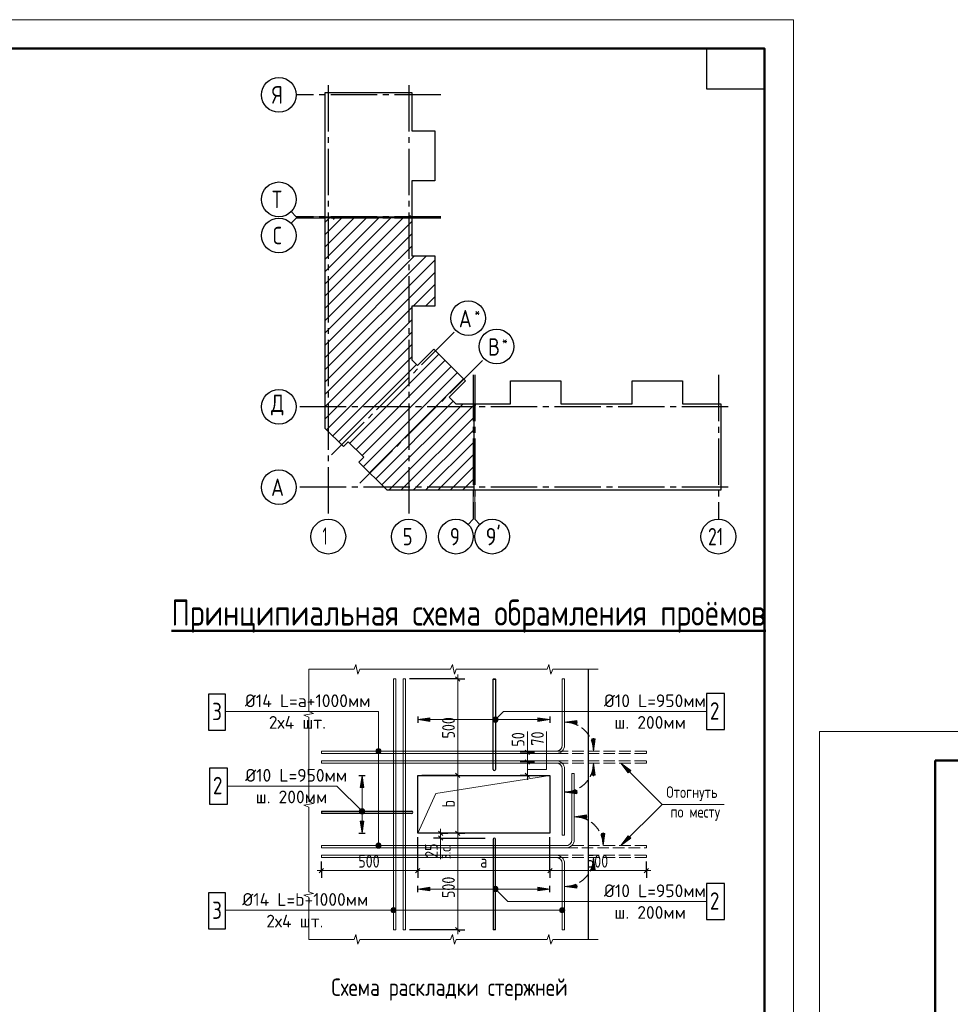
# Model space of a CAD drawing. Header units: millimetres. Extents: x 40580 to 1930067, y -240640 to 81020.
# Tile 576 of 656: x 1360844 to 1376921, y -214560 to -197550. Entities that reach past the tile are written whole.
import ezdxf

# ---------------------------------------------------------------- set-up
doc = ezdxf.new("R2010")
doc.units = ezdxf.units.MM
for name, pattern in [('______2', [270, 200, -70]), ('______5', [1100, 800, -100, 100, -100]), ('CENTER', [2, 1.25, -0.25, 0.25, -0.25])]:
    doc.linetypes.add(name, pattern=pattern)
for name, color, linetype, lineweight in [('Standard', 7, 'Continuous', 25), ('Арм.стержн.ниж.зоны 2й ряд', 7, '______2', 25), ('ЖБ Перекрытие средний уровень', 7, 'Continuous', 50), ('ОСИ', 7, 'CENTER', 15), ('Примечания', 7, 'Continuous', 13), ('Размерная линия_ общее', 7, 'Continuous', 25), ('Текст_ общее', 7, 'Continuous', 25), ('Фоновоя арматура Х1', 52, 'Continuous', 25)]:
    doc.layers.add(name, color=color, linetype=linetype, lineweight=lineweight)
doc.styles.add('GOST 2.304', font='isocpeur.ttf', dxfattribs={"width": 0.8})
doc.styles.add('GOST 2.304-81', font='txt')
doc.styles.add('ISOCPEUR', font='isocpeur.ttf')

msp = doc.modelspace()

# ---------------------------------------------------------------- hatches: boundary and pattern name
at = {"layer": 'Standard', "linetype": 'Continuous', "lineweight": 13, "transparency": 33554687}
for points in [[(1367932.1, -209612.4), (1367722.1, -209642.4), (1367932.1, -209672.4)], [(1369094.8, -209674.3), (1369031.1, -209610.6), (1369019.7, -209631)], [(1369094.8, -209674.3), (1369019.7, -209631), (1369074.4, -209685.7)], [(1369074.4, -209685.7), (1369019.7, -209631), (1369019.7, -209653.9)], [(1369074.4, -209685.7), (1369019.7, -209653.9), (1369051.5, -209685.7)], [(1369051.5, -209685.7), (1369019.7, -209653.9), (1369031.1, -209674.3)], [(1369106.2, -209653.9), (1369051.5, -209599.2), (1369031.1, -209610.6)], [(1369106.2, -209653.9), (1369031.1, -209610.6), (1369094.8, -209674.3)], [(1369106.2, -209631), (1369074.4, -209599.2), (1369051.5, -209599.2)], [(1369106.2, -209631), (1369051.5, -209599.2), (1369106.2, -209653.9)], [(1369074.4, -209599.2), (1369106.2, -209631), (1369094.8, -209610.6)], [(1370467.1, -209655.9), (1370257.1, -209685.9), (1370467.1, -209715.9)], [(1370787.1, -210602.5), (1370757.1, -210392.5), (1370727.1, -210602.5)], [(1371400.1, -210519.8), (1371230.4, -210392.5), (1371357.6, -210562.2)], [(1366715.4, -211214.4), (1366747.2, -211182.6), (1366726.9, -211194.1)], [(1366747.2, -211182.6), (1366715.4, -211214.4), (1366715.4, -211237.3)], [(1366747.2, -211182.6), (1366715.4, -211237.3), (1366770.1, -211182.6)], [(1366770.1, -211182.6), (1366715.4, -211237.3), (1366726.9, -211257.7)], [(1366770.1, -211182.6), (1366726.9, -211257.7), (1366790.5, -211194.1)], [(1366790.5, -211194.1), (1366726.9, -211257.7), (1366747.2, -211269.1)], [(1366790.5, -211194.1), (1366747.2, -211269.1), (1366802, -211214.4)], [(1366802, -211214.4), (1366747.2, -211269.1), (1366770.1, -211269.1)], [(1366802, -211214.4), (1366770.1, -211269.1), (1366802, -211237.3)], [(1366802, -211237.3), (1366770.1, -211269.1), (1366790.5, -211257.7)], [(1366728.7, -211395.9), (1366758.7, -211605.9), (1366788.7, -211395.9)], [(1370633.8, -211289.2), (1370423.8, -211319.2), (1370633.8, -211349.2)], [(1371357.6, -211649.5), (1371230.4, -211819.2), (1371400.1, -211691.9)], [(1370787.1, -212235.9), (1370757.1, -212025.9), (1370727.1, -212235.9)], [(1367932.1, -212539.3), (1367722.1, -212569.3), (1367932.1, -212599.3)], [(1369031.1, -212601.1), (1369074.4, -212526), (1369019.7, -212580.8)], [(1369019.7, -212580.8), (1369074.4, -212526), (1369051.5, -212526)], [(1369019.7, -212580.8), (1369051.5, -212526), (1369019.7, -212557.9)], [(1369019.7, -212557.9), (1369051.5, -212526), (1369031.1, -212537.5)], [(1369031.1, -212601.1), (1369094.8, -212537.5), (1369074.4, -212526)], [(1369051.5, -212612.6), (1369094.8, -212537.5), (1369031.1, -212601.1)], [(1369051.5, -212612.6), (1369106.2, -212557.9), (1369094.8, -212537.5)], [(1369074.4, -212612.6), (1369106.2, -212557.9), (1369051.5, -212612.6)], [(1369074.4, -212612.6), (1369106.2, -212580.8), (1369106.2, -212557.9)], [(1369106.2, -212580.8), (1369074.4, -212612.6), (1369094.8, -212601.1)]]:
    msp.add_hatch(color=7, dxfattribs=at).paths.add_polyline_path(points)
for points in [[(1369793.8, -209612.4), (1370003.8, -209642.4), (1369793.8, -209672.4)], [(1370787.1, -209975.9), (1370757.1, -210185.9), (1370727.1, -209975.9)], [(1366728.7, -210815.9), (1366758.7, -210605.9), (1366788.7, -210815.9)], [(1370467.1, -210922.5), (1370257.1, -210892.5), (1370467.1, -210862.5)], [(1370953.8, -211609.2), (1370923.8, -211819.2), (1370893.8, -211609.2)], [(1369793.8, -212539.3), (1370003.8, -212569.3), (1369793.8, -212599.3)], [(1370467.1, -212555.9), (1370257.1, -212525.9), (1370467.1, -212495.9)]]:
    msp.add_hatch(color=7, dxfattribs=at).paths.add_polyline_path(points, flags=16)
at = {"layer": 'Текст_ общее', "linetype": 'Continuous', "lineweight": 13, "transparency": 33554687}
for points in [[(1366998.1, -210185.9), (1367088.1, -210185.9), (1367081.8, -210163.4)], [(1366998.1, -210185.9), (1367081.8, -210163.4), (1367004.4, -210163.4)], [(1367004.4, -210208.4), (1367088.1, -210185.9), (1366998.1, -210185.9)], [(1367004.4, -210163.4), (1367081.8, -210163.4), (1367065.6, -210147.2)], [(1367004.4, -210163.4), (1367065.6, -210147.2), (1367020.6, -210147.2)], [(1367004.4, -210208.4), (1367081.8, -210208.4), (1367088.1, -210185.9)], [(1367020.6, -210224.6), (1367081.8, -210208.4), (1367004.4, -210208.4)], [(1367020.6, -210147.2), (1367065.6, -210147.2), (1367043.1, -210140.9)], [(1367020.6, -210224.6), (1367065.6, -210224.6), (1367081.8, -210208.4)], [(1367065.6, -210224.6), (1367020.6, -210224.6), (1367043.1, -210230.9)], [(1367004.4, -211796.7), (1367081.8, -211796.7), (1367065.6, -211780.5)], [(1367004.4, -211796.7), (1367065.6, -211780.5), (1367020.6, -211780.5)], [(1367020.6, -211780.5), (1367065.6, -211780.5), (1367043.1, -211774.2)], [(1366998.1, -211819.2), (1367088.1, -211819.2), (1367081.8, -211796.7)], [(1366998.1, -211819.2), (1367081.8, -211796.7), (1367004.4, -211796.7)], [(1367004.4, -211841.7), (1367088.1, -211819.2), (1366998.1, -211819.2)], [(1367004.4, -211841.7), (1367081.8, -211841.7), (1367088.1, -211819.2)], [(1367020.6, -211857.9), (1367081.8, -211841.7), (1367004.4, -211841.7)], [(1367020.6, -211857.9), (1367065.6, -211857.9), (1367081.8, -211841.7)], [(1367065.6, -211857.9), (1367020.6, -211857.9), (1367043.1, -211864.2)], [(1367263.4, -212957.8), (1367263.4, -212912.8), (1367257.1, -212935.3)], [(1367279.6, -212974), (1367279.6, -212896.6), (1367263.4, -212912.8)], [(1367279.6, -212974), (1367263.4, -212912.8), (1367263.4, -212957.8)], [(1367302.1, -212980.3), (1367302.1, -212890.3), (1367279.6, -212896.6)], [(1367302.1, -212980.3), (1367279.6, -212896.6), (1367279.6, -212974)], [(1367324.6, -212974), (1367324.6, -212896.6), (1367302.1, -212890.3)], [(1367324.6, -212974), (1367302.1, -212890.3), (1367302.1, -212980.3)], [(1367340.8, -212957.8), (1367340.8, -212912.8), (1367324.6, -212896.6)], [(1367340.8, -212957.8), (1367324.6, -212896.6), (1367324.6, -212974)], [(1367340.8, -212912.8), (1367340.8, -212957.8), (1367347.1, -212935.3)], [(1370178.4, -212957.8), (1370178.4, -212912.8), (1370172.1, -212935.3)], [(1370194.6, -212974), (1370194.6, -212896.6), (1370178.4, -212912.8)], [(1370194.6, -212974), (1370178.4, -212912.8), (1370178.4, -212957.8)], [(1370217.1, -212980.3), (1370217.1, -212890.3), (1370194.6, -212896.6)], [(1370217.1, -212980.3), (1370194.6, -212896.6), (1370194.6, -212974)], [(1370239.6, -212974), (1370239.6, -212896.6), (1370217.1, -212890.3)], [(1370239.6, -212974), (1370217.1, -212890.3), (1370217.1, -212980.3)], [(1370255.8, -212957.8), (1370255.8, -212912.8), (1370239.6, -212896.6)], [(1370255.8, -212957.8), (1370239.6, -212896.6), (1370239.6, -212974)], [(1370255.8, -212912.8), (1370255.8, -212957.8), (1370262.1, -212935.3)]]:
    msp.add_hatch(color=7, dxfattribs=at).paths.add_polyline_path(points)

# ---------------------------------------------------------------- linework, layer by layer
at = {"layer": 'Standard', "color": 7, "linetype": 'Continuous', "lineweight": 13, "transparency": 33554687}
for p, q in [((1365622.7, -200953.7), (1365534.9, -200865.9)), ((1365622.7, -200978.7), (1365534.9, -201066.6)), ((1365622.7, -200953.7), (1366122.7, -200953.7)), ((1365622.7, -200978.7), (1366122.7, -200978.7)), ((1368680.7, -206180.7), (1368680.7, -205680.7)), ((1368705.7, -206180.7), (1368705.7, -205680.7)), ((1368680.7, -206180.7), (1368592.9, -206268.6)), ((1368705.7, -206180.7), (1368793.6, -206268.6)), ((1366653.8, -208689.2), (1366620.5, -208772.5)), ((1366687.1, -208855.9), (1366653.8, -208689.2)), ((1368320.5, -208689.2), (1368287.1, -208772.5)), ((1368353.8, -208855.9), (1368320.5, -208689.2)), ((1369987.1, -208689.2), (1369953.8, -208772.5)), ((1370020.5, -208855.9), (1369987.1, -208689.2)), ((1365837.1, -208772.5), (1365837.1, -208772.5)), ((1366620.5, -208772.5), (1365837.1, -208772.5)), ((1365837.1, -208772.5), (1365837.1, -209503.7)), ((1365837.1, -208772.5), (1365837.1, -208772.5)), ((1366720.5, -208772.5), (1366687.1, -208855.9)), ((1367503.8, -208772.5), (1366720.5, -208772.5)), ((1368287.1, -208772.5), (1367503.8, -208772.5)), ((1368387.1, -208772.5), (1368353.8, -208855.9)), ((1369170.5, -208772.5), (1368387.1, -208772.5)), ((1369953.8, -208772.5), (1369170.5, -208772.5)), ((1370053.8, -208772.5), (1370020.5, -208855.9)), ((1370837.1, -208772.5), (1370053.8, -208772.5)), ((1365920.5, -209534.8), (1365753.8, -209565.9)), ((1365753.8, -209565.9), (1365837.1, -209597)), ((1365837.1, -209503.7), (1365920.5, -209534.8)), ((1365837.1, -209597), (1365837.1, -210328.1)), ((1369031.1, -209610.6), (1369031.1, -209610.6)), ((1369031.1, -209674.3), (1369031.1, -209674.3)), ((1369094.8, -209610.6), (1369094.8, -209610.6)), ((1369094.8, -209674.3), (1369094.8, -209674.3)), ((1369614.3, -210205.9), (1369614.3, -209845.9)), ((1365837.1, -210328.1), (1365837.1, -211059.2)), ((1371230.4, -210392.5), (1371230.4, -210392.5)), ((1371230.4, -210392.5), (1371230.4, -210392.5)), ((1371230.4, -210392.5), (1371230.4, -210392.5)), ((1371230.4, -210392.5), (1371357.6, -210562.2)), ((1371400.1, -210519.8), (1371230.4, -210392.5)), ((1371357.6, -210562.2), (1371400.1, -210519.8)), ((1371378.9, -210541), (1371389.5, -210551.6)), ((1365920.5, -211090.3), (1365753.8, -211121.4)), ((1365837.1, -211059.2), (1365920.5, -211090.3)), ((1365753.8, -211121.4), (1365837.1, -211152.5)), ((1365837.1, -211152.5), (1365837.1, -211883.7)), ((1366726.9, -211194.1), (1366726.9, -211194.1)), ((1366726.9, -211257.7), (1366726.9, -211257.7)), ((1366790.5, -211194.1), (1366790.5, -211194.1)), ((1366790.5, -211257.7), (1366790.5, -211257.7)), ((1368116.1, -211699.2), (1368116.1, -212052.5)), ((1371357.6, -211649.5), (1371230.4, -211819.2)), ((1371230.4, -211819.2), (1371400.1, -211691.9)), ((1371400.1, -211691.9), (1371357.6, -211649.5)), ((1371378.9, -211670.7), (1371389.5, -211660.1)), ((1365837.1, -211883.7), (1365837.1, -212614.8)), ((1371230.4, -211819.2), (1371230.4, -211819.2)), ((1371230.4, -211819.2), (1371230.4, -211819.2)), ((1371230.4, -211819.2), (1371230.4, -211819.2)), ((1365837.1, -212614.8), (1365920.5, -212645.9)), ((1369031.1, -212537.5), (1369031.1, -212537.5)), ((1369031.1, -212601.1), (1369031.1, -212601.1)), ((1369094.8, -212537.5), (1369094.8, -212537.5)), ((1369094.8, -212601.1), (1369094.8, -212601.1)), ((1365920.5, -212645.9), (1365753.8, -212677)), ((1365753.8, -212677), (1365837.1, -212708.1)), ((1365837.1, -212708.1), (1365837.1, -213439.2)), ((1365837.1, -213439.2), (1365837.1, -213439.2)), ((1365837.1, -213439.2), (1366620.5, -213439.2)), ((1365837.1, -213439.2), (1365837.1, -213439.2)), ((1366620.5, -213439.2), (1366653.8, -213355.9)), ((1366653.8, -213355.9), (1366687.1, -213522.5)), ((1366687.1, -213522.5), (1366720.5, -213439.2)), ((1366720.5, -213439.2), (1367503.8, -213439.2)), ((1367503.8, -213439.2), (1368287.1, -213439.2)), ((1368287.1, -213439.2), (1368320.5, -213355.9)), ((1368320.5, -213355.9), (1368353.8, -213522.5)), ((1368353.8, -213522.5), (1368387.1, -213439.2)), ((1368387.1, -213439.2), (1369170.5, -213439.2)), ((1369170.5, -213439.2), (1369953.8, -213439.2)), ((1369953.8, -213439.2), (1369987.1, -213355.9)), ((1369987.1, -213355.9), (1370020.5, -213522.5)), ((1370020.5, -213522.5), (1370053.8, -213439.2)), ((1370053.8, -213439.2), (1370837.1, -213439.2)), ((1370837.1, -213439.2), (1370837.1, -213439.2))]:
    msp.add_line(p, q, dxfattribs=at)
at = {"layer": 'Standard', "color": 7, "linetype": 'Continuous', "lineweight": -3, "transparency": 33554687}
for p, q in [((1366122.7, -202110.5), (1367264.4, -200968.7)), ((1366122.7, -201686.2), (1366840.2, -200968.7)), ((1366122.7, -201261.9), (1366415.9, -200968.7)), ((1366122.7, -202322.6), (1367476.6, -200968.7)), ((1366122.7, -201898.3), (1367052.3, -200968.7)), ((1366122.7, -201474.1), (1366628, -200968.7)), ((1366122.7, -201049.8), (1366203.8, -200968.7)), ((1366122.7, -202534.7), (1367618.7, -201038.7)), ((1366122.7, -202746.9), (1367618.7, -201250.8)), ((1366122.7, -202959), (1367618.7, -201463)), ((1366122.7, -203383.2), (1367874.2, -201631.7)), ((1366122.7, -203171.1), (1367662.1, -201631.7)), ((1366122.7, -203595.4), (1368015.7, -201702.4)), ((1366122.7, -203807.5), (1368015.7, -201914.5)), ((1367642.6, -202499.7), (1368015.7, -202126.6)), ((1367854.8, -202499.7), (1368015.7, -202338.8)), ((1366122.7, -204019.6), (1367618.7, -202523.6)), ((1366122.7, -204231.8), (1367618.7, -202735.8)), ((1366122.7, -204443.9), (1367618.7, -202947.9)), ((1366145.4, -204633.4), (1367618.7, -203160)), ((1366251.4, -204739.5), (1367618.7, -203372.2)), ((1366548.4, -204866.8), (1368085.1, -203330.1)), ((1366654.5, -204972.8), (1368191.2, -203436.1)), ((1366357.5, -204845.5), (1367698.2, -203504.9)), ((1366760.5, -205078.9), (1368297.2, -203542.2)), ((1366781.7, -205269.8), (1368403.3, -203648.3)), ((1366887.8, -205375.9), (1368509.4, -203754.3)), ((1366993.9, -205481.9), (1368334.6, -204141.3)), ((1367099.9, -205588), (1368503.2, -204184.7)), ((1367219.3, -205680.7), (1368690.7, -204209.4)), ((1367431.5, -205680.7), (1368690.7, -204421.5)), ((1367643.6, -205680.7), (1368690.7, -204633.6)), ((1367855.7, -205680.7), (1368690.7, -204845.8)), ((1368067.9, -205680.7), (1368690.7, -205057.9)), ((1368280, -205680.7), (1368690.7, -205270)), ((1368492.1, -205680.7), (1368690.7, -205482.1))]:
    msp.add_line(p, q, dxfattribs=at)
at = {"layer": 'Standard', "color": 251, "linetype": 'Continuous', "lineweight": 13, "true_color": 0x494949, "transparency": 33554687}
for p, q in [((1367932.1, -209612.4), (1367722.1, -209642.4)), ((1370003.8, -209642.4), (1367722.1, -209642.4)), ((1367722.1, -209642.4), (1367722.1, -209642.4)), ((1367722.1, -209642.4), (1367722.1, -209642.4)), ((1367722.1, -209642.4), (1367722.1, -209642.4)), ((1367722.1, -209642.4), (1367932.1, -209672.4)), ((1367932.1, -209672.4), (1367932.1, -209612.4)), ((1367932.1, -209642.4), (1367947.1, -209642.4)), ((1369793.8, -209642.4), (1369778.8, -209642.4)), ((1369793.8, -209672.4), (1369793.8, -209612.4)), ((1369793.8, -209612.4), (1370003.8, -209642.4)), ((1370003.8, -209642.4), (1369793.8, -209672.4)), ((1370003.8, -209642.4), (1370003.8, -209642.4)), ((1370003.8, -209642.4), (1370003.8, -209642.4)), ((1370003.8, -209642.4), (1370003.8, -209642.4)), ((1370467.1, -209655.9), (1370257.1, -209685.9)), ((1370257.1, -209685.9), (1370257.1, -209685.9)), ((1370257.1, -209685.9), (1370257.1, -209685.9)), ((1370257.1, -209685.9), (1370257.1, -209685.9)), ((1370257.1, -209685.9), (1370467.1, -209715.9)), ((1370467.1, -209715.9), (1370467.1, -209655.9)), ((1370467.1, -209685.9), (1370482.1, -209685.9)), ((1370757.1, -210185.9), (1370727.1, -209975.9)), ((1370727.1, -209975.9), (1370787.1, -209975.9)), ((1370757.1, -209975.9), (1370757.1, -209960.9)), ((1370787.1, -209975.9), (1370757.1, -210185.9)), ((1370757.1, -210185.9), (1370757.1, -210185.9)), ((1370757.1, -210185.9), (1370757.1, -210185.9)), ((1370757.1, -210185.9), (1370757.1, -210185.9)), ((1370757.1, -210392.5), (1370727.1, -210602.5)), ((1370757.1, -210392.5), (1370757.1, -210392.5)), ((1370757.1, -210392.5), (1370757.1, -210392.5)), ((1370757.1, -210392.5), (1370757.1, -210392.5)), ((1370787.1, -210602.5), (1370757.1, -210392.5)), ((1366728.7, -210815.9), (1366758.7, -210605.9)), ((1366758.7, -210605.9), (1366758.7, -211605.9)), ((1366758.7, -210605.9), (1366758.7, -210605.9)), ((1366758.7, -210605.9), (1366758.7, -210605.9)), ((1366758.7, -210605.9), (1366758.7, -210605.9)), ((1366758.7, -210605.9), (1366788.7, -210815.9)), ((1370727.1, -210602.5), (1370787.1, -210602.5)), ((1370757.1, -210602.5), (1370757.1, -210617.5)), ((1366788.7, -210815.9), (1366728.7, -210815.9)), ((1366758.7, -210815.9), (1366758.7, -210830.9)), ((1370257.1, -210892.5), (1370467.1, -210862.5)), ((1370257.1, -210892.5), (1370257.1, -210892.5)), ((1370257.1, -210892.5), (1370257.1, -210892.5)), ((1370257.1, -210892.5), (1370257.1, -210892.5)), ((1370467.1, -210922.5), (1370257.1, -210892.5)), ((1370467.1, -210862.5), (1370467.1, -210922.5)), ((1370467.1, -210892.5), (1370482.1, -210892.5)), ((1366788.7, -211395.9), (1366728.7, -211395.9)), ((1366728.7, -211395.9), (1366758.7, -211605.9)), ((1366758.7, -211395.9), (1366758.7, -211380.9)), ((1366758.7, -211605.9), (1366788.7, -211395.9)), ((1370633.8, -211289.2), (1370423.8, -211319.2)), ((1370423.8, -211319.2), (1370423.8, -211319.2)), ((1370423.8, -211319.2), (1370423.8, -211319.2)), ((1370423.8, -211319.2), (1370423.8, -211319.2)), ((1370423.8, -211319.2), (1370633.8, -211349.2)), ((1370633.8, -211349.2), (1370633.8, -211289.2)), ((1370633.8, -211319.2), (1370648.8, -211319.2)), ((1366758.7, -211605.9), (1366758.7, -211605.9)), ((1366758.7, -211605.9), (1366758.7, -211605.9)), ((1366758.7, -211605.9), (1366758.7, -211605.9)), ((1370923.8, -211819.2), (1370893.8, -211609.2)), ((1370893.8, -211609.2), (1370953.8, -211609.2)), ((1370923.8, -211609.2), (1370923.8, -211594.2)), ((1370953.8, -211609.2), (1370923.8, -211819.2)), ((1370923.8, -211819.2), (1370923.8, -211819.2)), ((1370923.8, -211819.2), (1370923.8, -211819.2)), ((1370923.8, -211819.2), (1370923.8, -211819.2)), ((1370757.1, -212025.9), (1370727.1, -212235.9)), ((1370757.1, -212025.9), (1370757.1, -212025.9)), ((1370757.1, -212025.9), (1370757.1, -212025.9)), ((1370757.1, -212025.9), (1370757.1, -212025.9)), ((1370787.1, -212235.9), (1370757.1, -212025.9)), ((1370727.1, -212235.9), (1370787.1, -212235.9)), ((1370757.1, -212235.9), (1370757.1, -212250.9)), ((1367932.1, -212539.3), (1367722.1, -212569.3)), ((1370003.8, -212569.3), (1367722.1, -212569.3)), ((1367722.1, -212569.3), (1367722.1, -212569.3)), ((1367722.1, -212569.3), (1367722.1, -212569.3)), ((1367722.1, -212569.3), (1367722.1, -212569.3)), ((1367722.1, -212569.3), (1367932.1, -212599.3)), ((1367932.1, -212599.3), (1367932.1, -212539.3)), ((1367932.1, -212569.3), (1367947.1, -212569.3)), ((1369793.8, -212569.3), (1369778.8, -212569.3)), ((1369793.8, -212599.3), (1369793.8, -212539.3)), ((1369793.8, -212539.3), (1370003.8, -212569.3)), ((1370003.8, -212569.3), (1369793.8, -212599.3)), ((1370003.8, -212569.3), (1370003.8, -212569.3)), ((1370003.8, -212569.3), (1370003.8, -212569.3)), ((1370003.8, -212569.3), (1370003.8, -212569.3)), ((1370257.1, -212525.9), (1370467.1, -212495.9)), ((1370257.1, -212525.9), (1370257.1, -212525.9)), ((1370257.1, -212525.9), (1370257.1, -212525.9)), ((1370257.1, -212525.9), (1370257.1, -212525.9)), ((1370467.1, -212555.9), (1370257.1, -212525.9)), ((1370467.1, -212495.9), (1370467.1, -212555.9)), ((1370467.1, -212525.9), (1370482.1, -212525.9))]:
    msp.add_line(p, q, dxfattribs=at)
at = {"layer": 'Standard', "color": 7, "linetype": '______2', "lineweight": 13, "transparency": 33554687}
for p, q in [((1371670.5, -210185.9), (1370117.1, -210185.9)), ((1370117.1, -210225.9), (1371670.5, -210225.9)), ((1371670.5, -210225.9), (1371670.5, -210185.9)), ((1370117.1, -210352.5), (1371670.5, -210352.5)), ((1371670.5, -210392.5), (1370117.1, -210392.5)), ((1371670.5, -210352.5), (1371670.5, -210392.5)), ((1371670.5, -211819.2), (1370283.8, -211819.2)), ((1370283.8, -211859.2), (1371670.5, -211859.2)), ((1371670.5, -211859.2), (1371670.5, -211819.2)), ((1370117.1, -211985.9), (1371670.5, -211985.9)), ((1371670.5, -212025.9), (1370117.1, -212025.9)), ((1371670.5, -211985.9), (1371670.5, -212025.9))]:
    msp.add_line(p, q, dxfattribs=at)
at = {"layer": 'Standard', "color": 7, "linetype": 'Continuous', "lineweight": 13, "transparency": 33554687}
for points in [[(1344513.7, -239549.7), (1374213.7, -239549.7), (1374213.7, -197549.7), (1344513.7, -197549.7), (1344513.7, -239549.7)], [(1374662.3, -239549.7), (1416662.3, -239549.7), (1416662.3, -209849.7), (1374662.3, -209849.7), (1374662.3, -239549.7)]]:
    msp.add_lwpolyline(points, close=True, dxfattribs=at)
at = {"layer": 'Standard', "color": 7, "linetype": 'Continuous', "lineweight": 50, "transparency": 33554687}
for points in [[(1346513.7, -198049.7), (1373713.7, -198049.7), (1373713.7, -239049.7), (1346513.7, -239049.7), (1346513.7, -198049.7)], [(1376662.3, -210349.7), (1416162.3, -210349.7), (1416162.3, -239049.7), (1376662.3, -239049.7), (1376662.3, -210349.7)]]:
    msp.add_lwpolyline(points, close=True, dxfattribs=at)
at = {"layer": 'Standard', "color": 7, "linetype": 'Continuous', "lineweight": 25, "transparency": 33554687}
msp.add_lwpolyline([(1373713.7, -198049.7), (1373713.7, -198749.7), (1372713.7, -198749.7), (1372713.7, -198049.7), (1373713.7, -198049.7)], close=True, dxfattribs=at)
for points in [[(1366122.7, -200963.7), (1366122.7, -198806.7), (1367618.7, -198806.7), (1367618.7, -199467.7), (1368015.7, -199467.7), (1368015.7, -200335.7), (1367618.7, -200335.7), (1367618.7, -200963.7), (1367600.7, -200963.7), (1367600.7, -200943.7), (1367585.7, -200943.7), (1367585.7, -200963.7), (1366122.7, -200963.7)], [(1366122.7, -204423.7), (1366122.7, -200968.7), (1366260.7, -200968.7), (1366260.7, -200988.7), (1366275.7, -200988.7), (1366275.7, -200968.7), (1367618.7, -200968.7), (1367618.7, -201631.7), (1368015.7, -201631.7), (1368015.7, -202499.7), (1367618.7, -202499.7), (1367618.7, -203425.4), (1367716.6, -203523.3), (1367997.4, -203242.4), (1368546.9, -203791.8), (1368266, -204072.7), (1368378, -204184.7), (1368690.7, -204184.7), (1368690.7, -205680.7), (1367192.7, -205680.7), (1366704.7, -205192.8), (1366789.6, -205107.9), (1366521.6, -204840), (1366436.7, -204924.8), (1366122.7, -204610.8), (1366122.7, -204423.7)], [(1368695.7, -205680.7), (1368695.7, -204217.7), (1368715.7, -204217.7), (1368715.7, -204202.7), (1368695.7, -204202.7), (1368695.7, -204184.7), (1369323.7, -204184.7), (1369323.7, -203787.7), (1370191.7, -203787.7), (1370191.7, -204184.7), (1370809.7, -204184.7), (1371427.7, -204184.7), (1371427.7, -203787.7), (1372295.7, -203787.7), (1372295.7, -204184.7), (1372956.7, -204184.7), (1372956.7, -205680.7), (1370809.7, -205680.7), (1368695.7, -205680.7)], [(1369023, -210502.5), (1369023, -208945.9), (1369063, -208945.9), (1369063, -210502.5)], [(1367618.8, -211265.9), (1366062.1, -211265.9), (1366062.1, -211225.9), (1367618.8, -211225.9)], [(1369023, -211709.2), (1369023, -213265.9), (1369063, -213265.9), (1369063, -211709.2)]]:
    msp.add_lwpolyline(points, dxfattribs=at)
at = {"layer": 'Standard', "color": 7, "linetype": 'Continuous', "lineweight": 13, "transparency": 33554687}
for points in [[(1367342.1, -208939.2), (1367342.1, -213272.5), (1367302.1, -213272.5), (1367302.1, -208939.2), (1367342.1, -208939.2)], [(1367508.8, -208939.2), (1367508.8, -213272.5), (1367468.8, -213272.5), (1367468.8, -208939.2), (1367508.8, -208939.2)], [(1369063, -208945.9), (1369023, -208945.9), (1369023, -208939.2), (1369063, -208939.2), (1369063, -208945.9)], [(1370217.1, -210085.9), (1370217.1, -208939.2), (1370257.1, -208939.2), (1370257.1, -210085.9)], [(1372707.7, -209502), (1369203.4, -209502), (1369063, -209642.4)], [(1369947.6, -209845.9), (1369947.6, -210505.9), (1369614.3, -210505.9)], [(1370117.1, -210185.9), (1366055.5, -210185.9), (1366055.5, -210225.9), (1370117.1, -210225.9)], [(1370117.1, -210392.5), (1366055.5, -210392.5), (1366055.5, -210352.5), (1370117.1, -210352.5)], [(1373017, -211105.9), (1371943.7, -211105.9), (1371230.4, -210392.5)], [(1370217.1, -210492.5), (1370217.1, -211639.2), (1370257.1, -211639.2), (1370257.1, -210492.5)], [(1370383.8, -211719.2), (1370383.8, -210572.5), (1370423.8, -210572.5), (1370423.8, -211719.2)], [(1367722.1, -211605.9), (1368035.6, -210919.4), (1370003.8, -210605.9)], [(1364432.6, -210790), (1366322.8, -210790), (1366758.7, -211225.9)], [(1366062.1, -211225.9), (1366062.1, -211265.9), (1366055.5, -211265.9), (1366055.5, -211225.9), (1366062.1, -211225.9)], [(1373017, -211105.9), (1371943.7, -211105.9), (1371230.4, -211819.2)], [(1370283.8, -211819.2), (1366055.5, -211819.2), (1366055.5, -211859.2), (1370283.8, -211859.2)], [(1370117.1, -212025.9), (1366055.5, -212025.9), (1366055.5, -211985.9), (1370117.1, -211985.9)], [(1370217.1, -212125.9), (1370217.1, -213272.5), (1370257.1, -213272.5), (1370257.1, -212125.9)], [(1372707.7, -212785.2), (1369278.8, -212785.2), (1369063, -212569.3)], [(1369063, -213265.9), (1369023, -213265.9), (1369023, -213272.5), (1369063, -213272.5), (1369063, -213265.9)]]:
    msp.add_lwpolyline(points, dxfattribs=at)
for centre in [(1369063, -209642.4), (1366758.7, -211225.9), (1369063, -212569.3)]:
    msp.add_circle(centre, 45, dxfattribs=at)
at = {"layer": 'Standard', "color": 251, "linetype": '______2', "lineweight": 13, "true_color": 0x494949, "transparency": 33554687}
for centre, start, end in [((1370257.1, -210185.9), 0, 90), ((1370257.1, -210392.5), 270, 0), ((1370423.8, -211819.2), 0, 90), ((1370257.1, -212025.9), 270, 0)]:
    msp.add_arc(centre, 500, start, end, dxfattribs=at)
at = {"layer": 'Standard', "color": 7, "linetype": 'Continuous', "lineweight": 13, "transparency": 33554687}
for centre, radius, start, end in [((1370117.1, -210085.9), 100, 270, 0), ((1370117.1, -210085.9), 140, 270, 0), ((1370117.1, -210492.5), 140, 0, 90), ((1370117.1, -210492.5), 100, 0, 90), ((1370283.8, -211719.2), 100, 270, 0), ((1370283.8, -211719.2), 140, 270, 0), ((1370117.1, -212125.9), 140, 0, 90), ((1370117.1, -212125.9), 100, 0, 90)]:
    msp.add_arc(centre, radius, start, end, dxfattribs=at)
at = {"layer": 'Standard', "color": 7, "linetype": 'Continuous', "lineweight": 25, "transparency": 33554687}
for centre, start, end in [((1369043, -210502.5), 180, 0), ((1367618.8, -211245.9), 270, 90), ((1369043, -211709.2), 0, 180)]:
    msp.add_arc(centre, 20, start, end, dxfattribs=at)
at = {"layer": 'Арм.стержн.ниж.зоны 2й ряд', "color": 251, "linetype": 'Continuous', "lineweight": 25, "true_color": 0x494949, "transparency": 33554687}
for p, q in [((1367722.1, -209589.1), (1367722.1, -209695.8)), ((1370003.8, -209589.1), (1370003.8, -209695.8)), ((1366705.4, -210605.9), (1366812, -210605.9)), ((1366705.4, -211605.9), (1366812, -211605.9)), ((1367722.1, -212622.7), (1367722.1, -212516)), ((1370003.8, -212622.7), (1370003.8, -212516))]:
    msp.add_line(p, q, dxfattribs=at)
at = {"layer": 'ЖБ Перекрытие средний уровень', "color": 7, "linetype": 'Continuous', "lineweight": -3, "transparency": 33554687}
msp.add_line((1370670.5, -213439.2), (1370670.5, -208772.5), dxfattribs=at)
msp.add_lwpolyline([(1367722.1, -210605.9), (1370003.8, -210605.9), (1370003.8, -211605.9), (1367722.1, -211605.9), (1367722.1, -210605.9)], dxfattribs=at)
at = {"layer": 'ОСИ', "color": 8, "linetype": '______5', "lineweight": -3, "transparency": 33554687}
for p, q in [((1366175.7, -198679.4), (1366175.7, -206180.7)), ((1367565.7, -198679.4), (1367565.7, -206180.7)), ((1368118.7, -198849.7), (1365622.7, -198849.7)), ((1368118.7, -200953.7), (1365622.7, -200953.7)), ((1368118.7, -200978.7), (1365622.7, -200978.7)), ((1366230.9, -205068.3), (1368380.7, -202918.6)), ((1366721, -205558.3), (1368870.7, -203408.6)), ((1368680.7, -203684.7), (1368680.7, -206180.7)), ((1368705.7, -203684.7), (1368705.7, -206180.7)), ((1372913.7, -203684.7), (1372913.7, -206180.7)), ((1373084, -204237.7), (1365622.7, -204237.7)), ((1373084, -204237.7), (1365622.7, -204237.7)), ((1373084, -205627.7), (1365622.7, -205627.7))]:
    msp.add_line(p, q, dxfattribs=at)
at = {"layer": 'ОСИ', "color": 7, "linetype": 'Continuous', "lineweight": -3, "transparency": 33554687}
for centre in [(1365322.7, -198849.7), (1365322.7, -200653.7), (1365322.7, -201278.7), (1368592.8, -202706.4), (1369082.9, -203196.5), (1365322.7, -204237.7), (1365322.7, -204237.7), (1365322.7, -205627.7), (1366175.7, -206480.7), (1367565.7, -206480.7), (1368380.7, -206480.7), (1369005.7, -206480.7), (1372913.7, -206480.7)]:
    msp.add_circle(centre, 300, dxfattribs=at)
at = {"layer": 'Размерная линия_ общее', "color": 7, "linetype": 'Continuous', "lineweight": 13, "transparency": 33554687}
for p, q in [((1368411.8, -208939.2), (1368411.8, -208864.2)), ((1368411.8, -210605.9), (1368411.8, -208939.2)), ((1369614.3, -210205.9), (1369614.3, -210130.9)), ((1369614.3, -210605.9), (1369614.3, -210372.5)), ((1369614.3, -210605.9), (1369614.3, -210680.9)), ((1368116.1, -211605.9), (1368116.1, -211530.9)), ((1368116.1, -211605.9), (1368116.1, -211689.2)), ((1368411.8, -211605.9), (1368411.8, -211530.9)), ((1368411.8, -211605.9), (1368411.8, -211680.9)), ((1368116.1, -211689.2), (1368116.1, -211764.2)), ((1366055.5, -212249.2), (1365980.5, -212249.2)), ((1367722.1, -212249.2), (1366055.5, -212249.2)), ((1367722.1, -212249.2), (1367647.1, -212249.2)), ((1367722.1, -212249.2), (1367797.1, -212249.2)), ((1367722.1, -212249.2), (1370003.8, -212249.2)), ((1370003.8, -212249.2), (1369928.8, -212249.2)), ((1370003.8, -212249.2), (1371670.5, -212249.2)), ((1370003.8, -212249.2), (1370078.8, -212249.2)), ((1371670.5, -212249.2), (1371745.5, -212249.2)), ((1368411.8, -213272.5), (1368411.8, -213347.5))]:
    msp.add_line(p, q, dxfattribs=at)
at = {"layer": 'Размерная линия_ общее', "color": 253, "linetype": 'Continuous', "lineweight": -3, "true_color": 0xa0a0a0, "transparency": 33554687}
for p, q in [((1368411.8, -208939.2), (1367575.5, -208939.2)), ((1368411.8, -208939.2), (1368286.8, -208939.2)), ((1368411.8, -208939.2), (1368536.8, -208939.2)), ((1369614.3, -210205.9), (1369489.3, -210205.9)), ((1369614.3, -210205.9), (1369739.3, -210205.9)), ((1369614.3, -210205.9), (1369614.3, -210205.9)), ((1369614.3, -210372.5), (1369489.3, -210372.5)), ((1369614.3, -210372.5), (1369739.3, -210372.5)), ((1369614.3, -210372.5), (1369620.4, -210372.5)), ((1368411.8, -210605.9), (1368286.8, -210605.9)), ((1368411.8, -210605.9), (1368536.8, -210605.9)), ((1369614.3, -210605.9), (1369489.3, -210605.9)), ((1369614.3, -210605.9), (1369739.3, -210605.9)), ((1369614.3, -210605.9), (1369620.4, -210605.9)), ((1368411.8, -211605.9), (1367788.8, -211605.9)), ((1368116.1, -211605.9), (1367991.1, -211605.9)), ((1368116.1, -211605.9), (1368049.5, -211605.9)), ((1368116.1, -211605.9), (1368241.2, -211605.9)), ((1368411.8, -211605.9), (1368286.8, -211605.9)), ((1368411.8, -211605.9), (1368286.8, -211605.9)), ((1368411.8, -211605.9), (1368536.8, -211605.9)), ((1368411.8, -211605.9), (1368411.8, -211605.9)), ((1368411.8, -211605.9), (1368536.8, -211605.9)), ((1367722.1, -212249.2), (1367722.1, -211672.5)), ((1367722.1, -212249.2), (1367722.1, -211672.5)), ((1368116.1, -211689.2), (1367991.1, -211689.2)), ((1368116.1, -211689.2), (1368241.2, -211689.2)), ((1370003.8, -212249.2), (1370003.8, -211672.5)), ((1370003.8, -212249.2), (1370003.8, -211672.5)), ((1366055.5, -212249.2), (1366055.5, -212092.5)), ((1371670.5, -212249.2), (1371670.5, -212092.5)), ((1366055.5, -212249.2), (1366055.5, -212124.2)), ((1366055.5, -212249.2), (1366055.5, -212374.2)), ((1367722.1, -212249.2), (1367722.1, -212124.2)), ((1367722.1, -212249.2), (1367722.1, -212124.2)), ((1367722.1, -212249.2), (1367722.1, -212374.2)), ((1367722.1, -212249.2), (1367722.1, -212374.2)), ((1370003.8, -212249.2), (1370003.8, -212124.2)), ((1370003.8, -212249.2), (1370003.8, -212124.2)), ((1370003.8, -212249.2), (1370003.8, -212374.2)), ((1370003.8, -212249.2), (1370003.8, -212374.2)), ((1371670.5, -212249.2), (1371670.5, -212124.2)), ((1371670.5, -212249.2), (1371670.5, -212374.2)), ((1368411.8, -213272.5), (1367575.5, -213272.5)), ((1368411.8, -213272.5), (1368286.8, -213272.5)), ((1368411.8, -213272.5), (1368536.8, -213272.5))]:
    msp.add_line(p, q, dxfattribs=at)
at = {"layer": 'Размерная линия_ общее', "color": 7, "linetype": 'Continuous', "lineweight": 25, "transparency": 33554687}
for p, q in [((1368449.3, -208976.7), (1368374.3, -208901.7)), ((1369651.8, -210243.4), (1369576.8, -210168.4)), ((1369651.8, -210410), (1369576.8, -210335)), ((1368449.3, -210643.4), (1368374.3, -210568.4)), ((1369651.8, -210643.4), (1369576.8, -210568.4)), ((1368078.6, -211568.4), (1368153.6, -211643.4)), ((1368449.3, -211643.4), (1368374.3, -211568.4)), ((1368374.3, -211568.4), (1368449.3, -211643.4)), ((1368078.6, -211651.7), (1368153.6, -211726.7)), ((1366093, -212211.7), (1366018, -212286.7)), ((1367759.6, -212211.7), (1367684.6, -212286.7)), ((1367684.6, -212286.7), (1367759.6, -212211.7)), ((1369966.3, -212286.7), (1370041.3, -212211.7)), ((1369966.3, -212286.7), (1370041.3, -212211.7)), ((1371633, -212286.7), (1371708, -212211.7)), ((1368374.3, -213235), (1368449.3, -213310))]:
    msp.add_line(p, q, dxfattribs=at)
at = {"layer": 'Размерная линия_ общее', "color": 7, "linetype": 'Continuous', "lineweight": 13, "transparency": 33554687}
for points in [[(1369614.3, -210372.5), (1369614.3, -210216.3), (1369614.3, -210216.3), (1369614.3, -210205.9)], [(1368411.8, -211605.9), (1368411.8, -211185.9), (1368411.8, -211185.9), (1368411.8, -210605.9)], [(1368411.8, -211605.9), (1368411.8, -212740.3), (1368411.8, -212740.3), (1368411.8, -213272.5)]]:
    msp.add_lwpolyline(points, dxfattribs=at)
at = {"layer": 'Размерная линия_ общее', "color": 253, "linetype": 'Continuous', "lineweight": -3, "true_color": 0xa0a0a0, "transparency": 33554687}
for points in [[(1368411.8, -210605.9), (1368394.8, -210605.9), (1368394.8, -210605.9), (1367788.8, -210605.9)], [(1368116.1, -211689.2), (1368269, -211689.2), (1368269, -211689.2), (1368882.8, -211689.2)]]:
    msp.add_lwpolyline(points, dxfattribs=at)
at = {"layer": 'Текст_ общее', "color": 7, "linetype": 'Continuous', "lineweight": 13, "transparency": 33554687}
for p, q in [((1366998.1, -210185.9), (1366998.1, -210185.9)), ((1367043.1, -210140.9), (1367043.1, -210140.9)), ((1367043.1, -210230.9), (1367043.1, -210230.9)), ((1367088.1, -210185.9), (1367088.1, -210185.9)), ((1367043.1, -211774.2), (1367043.1, -211774.2)), ((1366998.1, -211819.2), (1366998.1, -211819.2)), ((1367043.1, -211864.2), (1367043.1, -211864.2)), ((1367088.1, -211819.2), (1367088.1, -211819.2)), ((1367257.1, -212935.3), (1367257.1, -212935.3)), ((1367302.1, -212890.3), (1367302.1, -212890.3)), ((1367347.1, -212935.3), (1367347.1, -212935.3)), ((1370172.1, -212935.3), (1370172.1, -212935.3)), ((1370217.1, -212890.3), (1370217.1, -212890.3)), ((1370262.1, -212935.3), (1370262.1, -212935.3)), ((1367302.1, -212980.3), (1367302.1, -212980.3)), ((1370217.1, -212980.3), (1370217.1, -212980.3))]:
    msp.add_line(p, q, dxfattribs=at)
for points in [[(1367043.1, -210185.9), (1367043.1, -209502), (1364398.4, -209502)], [(1367043.1, -211819.2), (1367043.1, -209502), (1364398.4, -209502)], [(1367302.1, -212935.3), (1367043.1, -212935.3), (1364398.4, -212935.3)], [(1370217.1, -212935.3), (1367043.1, -212935.3), (1364398.4, -212935.3)]]:
    msp.add_lwpolyline(points, dxfattribs=at)
for centre in [(1367043.1, -210185.9), (1367043.1, -211819.2), (1367302.1, -212935.3), (1370217.1, -212935.3)]:
    msp.add_circle(centre, 45, dxfattribs=at)
at = {"layer": 'Фоновоя арматура Х1', "color": 7, "linetype": 'Continuous', "lineweight": 25, "transparency": 33554687}
for points in [[(1364108.4, -209822), (1364398.4, -209822), (1364398.4, -209202), (1364108.4, -209202), (1364108.4, -209822)], [(1372707.7, -209812), (1373017.7, -209812), (1373017.7, -209192), (1372707.7, -209192), (1372707.7, -209812)], [(1364122.6, -211100), (1364432.6, -211100), (1364432.6, -210480), (1364122.6, -210480), (1364122.6, -211100)], [(1372707.7, -213095.2), (1373017.7, -213095.2), (1373017.7, -212475.2), (1372707.7, -212475.2), (1372707.7, -213095.2)], [(1364108.4, -213255.3), (1364398.4, -213255.3), (1364398.4, -212635.3), (1364108.4, -212635.3), (1364108.4, -213255.3)]]:
    msp.add_lwpolyline(points, dxfattribs=at)

# ---------------------------------------------------------------- texts
at = {"layer": 'Standard', "color": 7, "linetype": 'Continuous', "lineweight": 25, "transparency": 33554687, "attachment_point": 7, "style": 'ISOCPEUR'}
for s, insert, char_height, width in [('\\W0.75;21', (1372733.7, -206630.7), 300, 472.649), ('Ø14\\~L=а+1000мм', (1364733.6, -209426), 220, 1831.802), ('Ø10\\~L=950мм', (1370936, -209426.2), 220, 1488.027), ('2х4\\~шт.', (1365147.9, -209800), 220, 1000.985), ('ш.\\~200мм', (1371117.5, -209800.2), 220, 1125.9), ('Ø10\\~L=950мм', (1364739.3, -210714.2), 220, 1488.027), ('ш.\\~200мм', (1364920.8, -211088.2), 220, 1125.894), ('Ø10\\~L=950мм', (1370936, -212709.4), 220, 1488.027), ('Ø14\\~L=b+1000мм', (1364689, -212859.3), 220, 1831.808), ('ш.\\~200мм', (1371117.5, -213083.4), 220, 1125.9), ('2х4\\~шт.', (1365103.4, -213233.3), 220, 1000.985)]:
    msp.add_mtext(s, dxfattribs=dict(at, insert=insert, char_height=char_height, width=width))
at = {"layer": 'Standard', "color": 7, "linetype": 'Continuous', "lineweight": -3, "transparency": 33554687, "char_height": 200, "attachment_point": 7, "style": 'GOST 2.304'}
for s, insert, width in [('Отогнуть', (1372015.8, -211049.4), 1109.088), ('по\\~месту', (1372085.8, -211389.4), 1038.007)]:
    msp.add_mtext(s, dxfattribs=dict(at, insert=insert, width=width))
at = {"layer": 'ОСИ', "color": 7, "linetype": 'Continuous', "lineweight": 25, "transparency": 33554687, "attachment_point": 7, "style": 'ISOCPEUR'}
for s, insert, char_height, width in [('\\W0.80;Я', (1365202.7, -198999.7), 300, 359.839), ('\\W0.80;Т', (1365202.7, -200803.7), 300, 359.839), ('\\W0.78;С', (1365217.7, -201428.7), 300, 326.834), ('\\W0.82;А', (1368431.3, -202863.9), 300, 392.64), ('\\W0.80;*', (1368701.3, -202688.9), 180, 215.909), ('\\W0.80;В', (1368936.4, -203354), 300, 359.83), ('\\W0.80;*', (1369176.4, -203179), 180, 215.909), ('\\W0.82;Д', (1365187.7, -204387.7), 300, 392.649), ('\\W0.82;А', (1365187.7, -205777.7), 300, 392.649), ('\\W0.56;1', (1366075.7, -206620.7), 300, 233.333), ('\\W0.78;5', (1367460.7, -206630.7), 300, 326.843), ('\\W0.78;9', (1368275.7, -206630.7), 300, 326.843), ("\\W0.84;9'", (1368894.2, -206630.7), 300, 441.038)]:
    msp.add_mtext(s, dxfattribs=dict(at, insert=insert, char_height=char_height, width=width))
at = {"layer": 'Примечания', "color": 7, "linetype": 'Continuous', "lineweight": 50, "transparency": 33554687, "insert": (1366228.8, -214496.2), "char_height": 300, "width": 6428.766, "attachment_point": 7, "style": 'GOST 2.304-81'}
msp.add_mtext('Схема\\~раскладки\\~стержней', dxfattribs=at)
at = {"layer": 'Размерная линия_ общее', "color": 7, "linetype": 'Continuous', "lineweight": 25, "transparency": 33554687, "char_height": 220, "attachment_point": 7, "rotation": 90, "style": 'GOST 2.304'}
for s, insert, width in [('500', (1368361.8, -209968), 516.39), ('50', (1369564.3, -210108.4), 375.741), ('70', (1369899.6, -210090.6), 391.311), ('b', (1368361.8, -211160.6), 235.079), ('25', (1368066.2, -212030), 375.735), ('500', (1368361.8, -212724.7), 516.396)]:
    msp.add_mtext(s, dxfattribs=dict(at, insert=insert, width=width))
at = {"layer": 'Размерная линия_ общее', "color": 7, "linetype": 'Continuous', "lineweight": -3, "transparency": 33554687, "insert": (1368289.9, -212052), "char_height": 180, "width": 364.963, "attachment_point": 7, "rotation": 90, "style": 'GOST 2.304'}
msp.add_mtext('з.с.', dxfattribs=at)
at = {"layer": 'Размерная линия_ общее', "color": 7, "linetype": 'Continuous', "lineweight": 25, "transparency": 33554687, "char_height": 220, "attachment_point": 7, "style": 'GOST 2.304'}
for s, insert, width in [('500', (1366693.3, -212199.2), 516.384), ('500', (1370641.6, -212199.2), 516.39), ('а', (1368800.1, -212198.7), 235.085)]:
    msp.add_mtext(s, dxfattribs=dict(at, insert=insert, width=width))
at = {"layer": 'Текст_ общее', "color": 7, "linetype": 'Continuous', "lineweight": 50, "transparency": 33554687, "insert": (1363465.1, -208140.5), "char_height": 450, "width": 10170.264, "attachment_point": 7, "style": 'GOST 2.304'}
msp.add_mtext('{\\LПринципиальная\\~схема\\~обрамления\\~проёмов}', dxfattribs=at)
at = {"layer": 'Фоновоя арматура Х1', "color": 7, "linetype": 'Continuous', "lineweight": 25, "transparency": 33554687, "char_height": 300, "attachment_point": 7, "style": 'GOST 2.304'}
for s, insert, width in [('3', (1364168.4, -209652), 320.563), ('2', (1372767.7, -209642), 341.803), ('2', (1364182.6, -210930), 341.797), ('2', (1372767.7, -212925.2), 341.803), ('3', (1364168.4, -213085.3), 320.563)]:
    msp.add_mtext(s, dxfattribs=dict(at, insert=insert, width=width))

doc.saveas('drawing.dxf')
